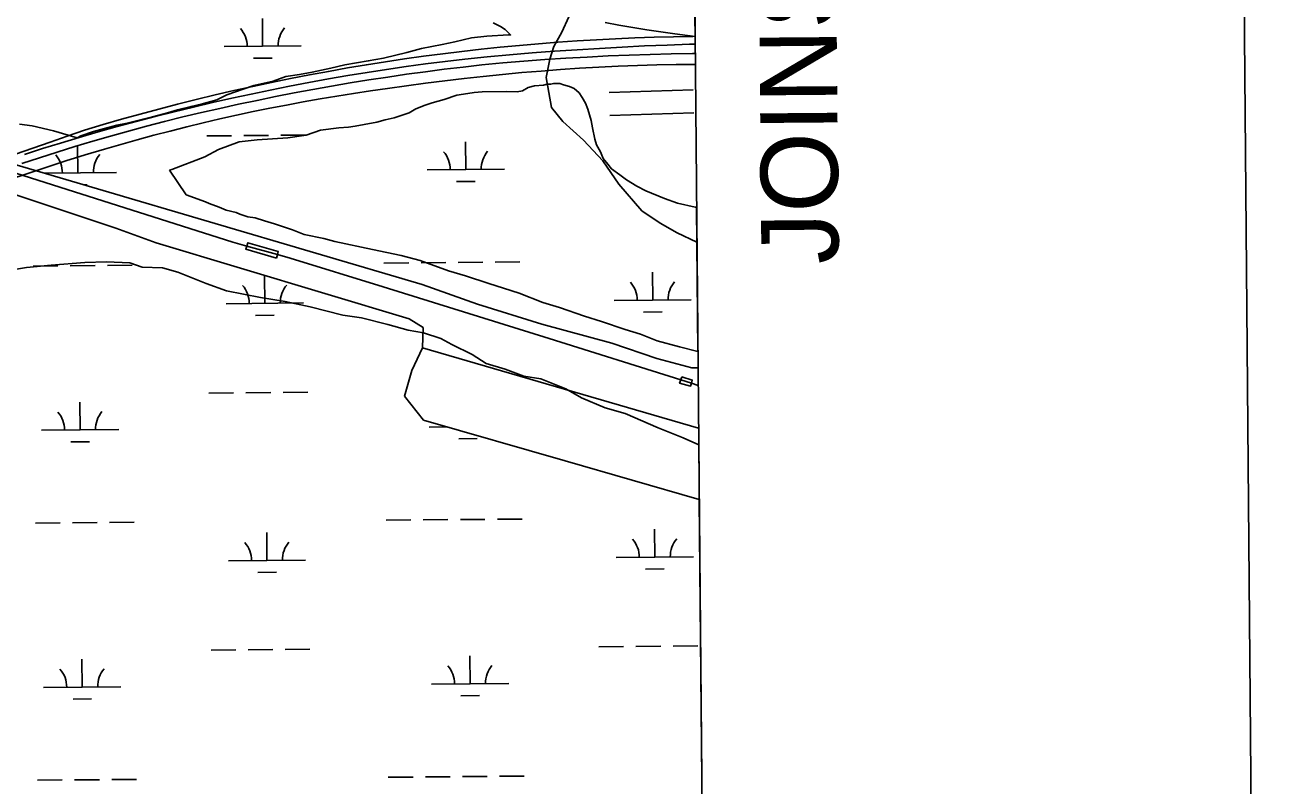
# Model space of a CAD drawing. Extents: x 3568792 to 3606828, y 529143 to 554785.
# Drawn here: x 3601854 to 3603489, y 536452 to 537436 of the extents above; entities that cross this region are included whole.
import ezdxf

# ---------------------------------------------------------------- set-up
doc = ezdxf.new("R2010")
doc.units = 0
for name, color, linetype in [('V-ANNO-SYMB', 7, 'Continuous'), ('V-ANNO-TEXT', 7, 'Continuous'), ('V-BRDG-OTLN', 7, 'Continuous'), ('V-GRID-FRAM', 7, 'Continuous'), ('V-RAIL-TRAK', 7, 'Continuous'), ('V-ROAD-CNTR', 7, 'Continuous'), ('V-SITE-VEGE', 7, 'Continuous'), ('V-TOPO-SHOR', 7, 'Continuous'), ('V-WETL-SWMP', 7, 'Continuous')]:
    doc.layers.add(name, color=color, linetype=linetype)

msp = doc.modelspace()

# ---------------------------------------------------------------- linework, layer by layer
at = {"layer": 'V-ANNO-SYMB'}
msp.add_lwpolyline([(3570406.9, 530358.8), (3603488.9, 530637.9), (3603295.6, 553553.7), (3570213.6, 553274.6), (3570406.9, 530358.8)], dxfattribs=at)
at = {"layer": 'V-BRDG-OTLN'}
for p, q in [((3602720.6, 537448), (3602720.8, 537421.7)), ((3602622.1, 537436.3), (3602604.2, 537439.7)), ((3602622.1, 537436.3), (3602640.1, 537433.2)), ((3602640.1, 537433.2), (3602622.1, 537436.3)), ((3602640.1, 537433.2), (3602658.2, 537430.3)), ((3602658.2, 537430.3), (3602640.1, 537433.2)), ((3602658.2, 537430.3), (3602676.3, 537427.6)), ((3602676.3, 537427.6), (3602658.2, 537430.3)), ((3602676.3, 537427.6), (3602694.4, 537425.2)), ((3602694.4, 537425.2), (3602676.3, 537427.6)), ((3602713.7, 537411.7), (3602684.5, 537410.7)), ((3602684.5, 537410.7), (3602713.7, 537411.7)), ((3602694.4, 537425.2), (3602710.9, 537423.1)), ((3602710.9, 537423.1), (3602694.4, 537425.2)), ((3602710.9, 537423.1), (3602720.8, 537421.7)), ((3602720.8, 537421.7), (3602710.9, 537423.1)), ((3602720.9, 537411.9), (3602713.7, 537411.7)), ((3602713.7, 537411.7), (3602720.9, 537411.9)), ((3602720.8, 537421.7), (3602720.9, 537411.9)), ((3602720.9, 537411.9), (3602721.1, 537385.7)), ((3602451.6, 537395.3), (3602422.6, 537392.5)), ((3602422.6, 537392.5), (3602451.6, 537395.3)), ((3602480.7, 537398), (3602451.6, 537395.3)), ((3602451.6, 537395.3), (3602480.7, 537398)), ((3602509.8, 537400.4), (3602480.7, 537398)), ((3602480.7, 537398), (3602509.8, 537400.4)), ((3602538.9, 537402.6), (3602509.8, 537400.4)), ((3602509.8, 537400.4), (3602538.9, 537402.6)), ((3602568, 537404.6), (3602538.9, 537402.6)), ((3602538.9, 537402.6), (3602568, 537404.6)), ((3602597.1, 537406.4), (3602568, 537404.6)), ((3602568, 537404.6), (3602597.1, 537406.4)), ((3602626.2, 537408.1), (3602597.1, 537406.4)), ((3602597.1, 537406.4), (3602626.2, 537408.1)), ((3602655.4, 537409.5), (3602626.2, 537408.1)), ((3602626.2, 537408.1), (3602655.4, 537409.5)), ((3602684.5, 537410.7), (3602655.4, 537409.5)), ((3602655.4, 537409.5), (3602684.5, 537410.7)), ((3602321.6, 537379.1), (3602296.4, 537375.2)), ((3602296.4, 537375.2), (3602321.6, 537379.1)), ((3602346.8, 537382.8), (3602321.6, 537379.1)), ((3602321.6, 537379.1), (3602346.8, 537382.8)), ((3602372.1, 537386.2), (3602346.8, 537382.8)), ((3602346.8, 537382.8), (3602372.1, 537386.2)), ((3602397.3, 537389.5), (3602372.1, 537386.2)), ((3602372.1, 537386.2), (3602397.3, 537389.5)), ((3602422.6, 537392.5), (3602397.3, 537389.5)), ((3602397.3, 537389.5), (3602422.6, 537392.5)), ((3602571.3, 537380.6), (3602546.4, 537378.9)), ((3602596.3, 537382), (3602571.3, 537380.6)), ((3602621.3, 537383.2), (3602596.3, 537382)), ((3602646.3, 537384.1), (3602621.3, 537383.2)), ((3602671.4, 537384.9), (3602646.3, 537384.1)), ((3602696.4, 537385.4), (3602671.4, 537384.9)), ((3602721.1, 537385.7), (3602696.4, 537385.4)), ((3602246.2, 537366.8), (3602221.1, 537362.2)), ((3602221.1, 537362.2), (3602246.2, 537366.8)), ((3602271.3, 537371.1), (3602246.2, 537366.8)), ((3602246.2, 537366.8), (3602271.3, 537371.1)), ((3602296.4, 537375.2), (3602271.3, 537371.1)), ((3602271.3, 537371.1), (3602296.4, 537375.2)), ((3602396.9, 537364.5), (3602372.1, 537361.3)), ((3602421.8, 537367.5), (3602396.9, 537364.5)), ((3602446.7, 537370.2), (3602421.8, 537367.5)), ((3602471.5, 537372.7), (3602446.7, 537370.2)), ((3602496.5, 537375), (3602471.5, 537372.7)), ((3602521.4, 537377.1), (3602496.5, 537375)), ((3602546.4, 537378.9), (3602521.4, 537377.1)), ((3602146.2, 537347.3), (3602121.3, 537341.9)), ((3602121.3, 537341.9), (3602146.2, 537347.3)), ((3602171.1, 537352.5), (3602146.2, 537347.3)), ((3602146.2, 537347.3), (3602171.1, 537352.5)), ((3602196.1, 537357.5), (3602171.1, 537352.5)), ((3602171.1, 537352.5), (3602196.1, 537357.5)), ((3602221.1, 537362.2), (3602196.1, 537357.5)), ((3602196.1, 537357.5), (3602221.1, 537362.2)), ((3602278.9, 537348), (3602257.2, 537344.6)), ((3602300.7, 537351.3), (3602278.9, 537348)), ((3602322.6, 537354.3), (3602300.7, 537351.3)), ((3602347.3, 537358), (3602322.6, 537354.3)), ((3602372.1, 537361.3), (3602347.3, 537358)), ((3602071.6, 537330.5), (3602046.9, 537324.4)), ((3602046.9, 537324.4), (3602071.6, 537330.5)), ((3602096.4, 537336.3), (3602071.6, 537330.5)), ((3602071.6, 537330.5), (3602096.4, 537336.3)), ((3602121.3, 537341.9), (3602096.4, 537336.3)), ((3602096.4, 537336.3), (3602121.3, 537341.9)), ((3602192.1, 537333.1), (3602170.5, 537328.9)), ((3602213.8, 537337.1), (3602192.1, 537333.1)), ((3602235.5, 537341), (3602213.8, 537337.1)), ((3602257.2, 537344.6), (3602235.5, 537341)), ((3602022.2, 537318.2), (3601997.5, 537311.7)), ((3601997.5, 537311.7), (3602022.2, 537318.2)), ((3602046.9, 537324.4), (3602022.2, 537318.2)), ((3602022.2, 537318.2), (3602046.9, 537324.4)), ((3602105.8, 537315), (3602084.3, 537310)), ((3602127.3, 537319.8), (3602105.8, 537315)), ((3602148.9, 537324.5), (3602127.3, 537319.8)), ((3602170.5, 537328.9), (3602148.9, 537324.5)), ((3601948.4, 537298.2), (3601923.9, 537291.1)), ((3601923.9, 537291.1), (3601948.4, 537298.2)), ((3601972.9, 537305.1), (3601948.4, 537298.2)), ((3601948.4, 537298.2), (3601972.9, 537305.1)), ((3601997.5, 537311.7), (3601972.9, 537305.1)), ((3601972.9, 537305.1), (3601997.5, 537311.7)), ((3602041.5, 537299.4), (3602020.2, 537293.9)), ((3602062.9, 537304.8), (3602041.5, 537299.4)), ((3602084.3, 537310), (3602062.9, 537304.8)), ((3601899.5, 537283.8), (3601876.3, 537276.6)), ((3601876.3, 537276.6), (3601899.5, 537283.8)), ((3601923.9, 537291.1), (3601899.5, 537283.8)), ((3601899.5, 537283.8), (3601923.9, 537291.1)), ((3601977.7, 537282.1), (3601956.5, 537276)), ((3601998.9, 537288.1), (3601977.7, 537282.1)), ((3602020.2, 537293.9), (3601998.9, 537288.1)), ((3601876.3, 537276.6), (3601853.1, 537269.2)), ((3601853.1, 537269.2), (3601876.3, 537276.6)), ((3601931.6, 537268.4), (3601906.7, 537260.7)), ((3601956.5, 537276), (3601931.6, 537268.4)), ((3601881.9, 537252.7), (3601857.2, 537244.5)), ((3601906.7, 537260.7), (3601881.9, 537252.7)), ((3601857.2, 537244.5), (3601832.5, 537236.2))]:
    msp.add_line(p, q, dxfattribs=at)
for points in [[(3601849.4, 537257.3), (3601872.3, 537264.8), (3601895.3, 537272.1), (3601918.3, 537279.2), (3601941.4, 537286.1), (3601964.5, 537292.8), (3601987.7, 537299.3), (3602010.9, 537305.6), (3602034.2, 537311.7), (3602058.1, 537317.6), (3602081.9, 537323.3), (3602105.9, 537328.7), (3602129.9, 537334), (3602153.9, 537339.1), (3602178, 537344), (3602202.1, 537348.7), (3602226.2, 537353.2), (3602250.4, 537357.5), (3602274.6, 537361.6), (3602298.8, 537365.6), (3602323.1, 537369.3), (3602347.4, 537372.8), (3602371.8, 537376.1), (3602396.1, 537379.3), (3602420.5, 537382.2), (3602444.9, 537385), (3602472.1, 537387.5), (3602499.3, 537389.7), (3602526.5, 537391.8), (3602553.7, 537393.6), (3602580.9, 537395.2), (3602608.1, 537396.6), (3602635.4, 537397.7)], [(3602635.4, 537397.7), (3602662.6, 537398.6), (3602689.9, 537399.3), (3602717.2, 537399.7), (3602721, 537399.7)]]:
    msp.add_lwpolyline(points, dxfattribs=at)
for points in [[(3602178.9, 537134.7), (3602139.4, 537146.5), (3602140.6, 537150.6), (3602141.9, 537154.8), (3602181.4, 537143.5), (3602180.3, 537139.5)], [(3602703.6, 536981.3), (3602717.1, 536977.2), (3602716, 536973), (3602715, 536969.3), (3602700.7, 536973.2), (3602702.2, 536977.4)]]:
    msp.add_lwpolyline(points, close=True, dxfattribs=at)
at = {"layer": 'V-GRID-FRAM'}
msp.add_lwpolyline([(3570936, 552713.8), (3602582.8, 552980.8), (3602744.1, 534798.4), (3571081.5, 534531.3), (3570936, 552713.8)], dxfattribs=at)
at = {"layer": 'V-RAIL-TRAK'}
for p, q in [((3602122.6, 537155.7), (3602140.6, 537150.6)), ((3602140.6, 537150.6), (3602180.3, 537139.5)), ((3602702.2, 536977.4), (3602716, 536973))]:
    msp.add_line(p, q, dxfattribs=at)
for points in [[(3600737.3, 537590.8), (3601057.6, 537490.3), (3601472.6, 537358.8), (3601804.8, 537256.6), (3602122.6, 537155.7)], [(3602180.3, 537139.5), (3602196.9, 537134.8), (3602317.3, 537098), (3602532, 537031.1), (3602702.2, 536977.4)], [(3602716, 536973), (3602724.8, 536970.3)]]:
    msp.add_lwpolyline(points, dxfattribs=at)
at = {"layer": 'V-ROAD-CNTR'}
for points in [[(3602609.4, 537349.4), (3602718.2, 537352.9)], [(3602610.3, 537319.4), (3602719.2, 537322.9)]]:
    msp.add_lwpolyline(points, dxfattribs=at)
for centre, radius, start, end in [((3602750.8, 534591.5), 2830.5, 90.6656, 106.8412), ((3603443.2, 532849.9), 4700.7, 108.7682, 117.9973)]:
    msp.add_arc(centre, radius, start, end, dxfattribs=at)
at = {"layer": 'V-SITE-VEGE'}
for p, q in [((3602412.6, 537345.7), (3602426.9, 537348)), ((3602426.9, 537348), (3602435.1, 537349.4)), ((3602435.1, 537349.4), (3602445.3, 537350.2)), ((3602445.3, 537350.2), (3602476.1, 537350.6)), ((3602476.1, 537350.6), (3602490.5, 537350.1)), ((3602490.5, 537350.1), (3602497.3, 537351.6)), ((3602497.3, 537351.6), (3602504.8, 537355.7)), ((3602504.8, 537355.7), (3602513, 537357.9)), ((3602513, 537357.9), (3602524.6, 537358.7)), ((3602524.6, 537358.7), (3602529.4, 537360.1)), ((3602529.4, 537360.1), (3602534.2, 537360.2)), ((3602534.2, 537360.2), (3602537.6, 537360.9)), ((3602537.6, 537360.9), (3602545.8, 537361)), ((3602545.8, 537361), (3602550.6, 537359)), ((3602550.6, 537359), (3602558.2, 537357.1)), ((3602558.2, 537357.1), (3602564.4, 537354.4)), ((3602564.4, 537354.4), (3602570.6, 537349)), ((3602570.6, 537349), (3602574.8, 537342.9)), ((3602359.4, 537328), (3602371.7, 537332.9)), ((3602371.7, 537332.9), (3602380.5, 537335.8)), ((3602380.5, 537335.8), (3602396.2, 537340.1)), ((3602396.2, 537340.1), (3602412.6, 537345.7)), ((3602574.8, 537342.9), (3602579, 537335.4)), ((3602579, 537335.4), (3602581.8, 537327.9)), ((3602309, 537311), (3602319.9, 537313.8)), ((3602319.9, 537313.8), (3602331.5, 537316.7)), ((3602331.5, 537316.7), (3602350.6, 537323.1)), ((3602350.6, 537323.1), (3602359.4, 537328)), ((3602581.8, 537327.9), (3602586.1, 537312.9)), ((3602217.5, 537294.1), (3602235.9, 537300.5)), ((3602235.9, 537300.5), (3602259.8, 537303.5)), ((3602259.8, 537303.5), (3602272.1, 537304.4)), ((3602272.1, 537304.4), (3602281, 537305.8)), ((3602281, 537305.8), (3602292.6, 537308)), ((3602292.6, 537308), (3602309, 537311)), ((3602586.1, 537312.9), (3602588.2, 537303.4)), ((3602588.2, 537303.4), (3602591.1, 537289)), ((3602104.1, 537275.7), (3602130.7, 537285.6)), ((3602130.7, 537285.6), (3602153.9, 537287.9)), ((3602153.9, 537287.9), (3602193.6, 537290.4)), ((3602193.6, 537290.4), (3602217.5, 537294.1)), ((3602591.1, 537289), (3602593.3, 537281.5)), ((3602593.3, 537281.5), (3602598.2, 537272.7)), ((3602043.5, 537249.6), (3602086.5, 537265.9)), ((3602086.5, 537265.9), (3602104.1, 537275.7)), ((3602598.2, 537272.7), (3602601.7, 537263.9)), ((3602040.8, 537248.9), (3602043.5, 537249.6)), ((3602062.4, 537217), (3602040.8, 537248.9)), ((3602601.7, 537263.9), (3602608, 537256.4)), ((3602608, 537256.4), (3602612.8, 537250.3)), ((3602612.8, 537250.3), (3602623.2, 537242.9)), ((3602623.2, 537242.9), (3602632.1, 537236.2)), ((3602632.1, 537236.2), (3602645.2, 537228.1)), ((3602087.2, 537207.7), (3602062.4, 537217)), ((3602645.2, 537228.1), (3602657, 537222.1)), ((3602657, 537222.1), (3602681, 537212.1)), ((3602092, 537205.7), (3602087.2, 537207.7)), ((3602105, 537201.1), (3602092, 537205.7)), ((3602114, 537197.1), (3602105, 537201.1)), ((3602681, 537212.1), (3602698.2, 537206.2)), ((3602698.2, 537206.2), (3602720.8, 537201)), ((3602720.8, 537201), (3602722.8, 537200.8)), ((3602722.8, 537200.8), (3602724.4, 537014.3)), ((3602127, 537193.8), (3602114, 537197.1)), ((3602131.8, 537191.8), (3602127, 537193.8)), ((3602142.1, 537188.5), (3602131.8, 537191.8)), ((3602151.7, 537187.3), (3602142.1, 537188.5)), ((3602163.4, 537183.3), (3602151.7, 537187.3)), ((3602176.4, 537179.4), (3602163.4, 537183.3)), ((3602199.8, 537171.4), (3602176.4, 537179.4)), ((3602214.9, 537165.5), (3602199.8, 537171.4)), ((3602240.3, 537160.3), (3602214.9, 537165.5)), ((3602254.7, 537156.4), (3602240.3, 537160.3)), ((3602303.4, 537146), (3602254.7, 537156.4)), ((3602340.5, 537138.2), (3602303.4, 537146)), ((3602365.2, 537131.7), (3602340.5, 537138.2)), ((3601813.7, 537115.8), (3601855.5, 537123)), ((3601855.5, 537123), (3601887.4, 537126)), ((3601887.4, 537126), (3601931.2, 537129.3)), ((3601931.2, 537129.3), (3601959.2, 537130.1)), ((3601959.2, 537130.1), (3601989.2, 537129)), ((3601989.2, 537129), (3602005.4, 537123.4)), ((3602005.4, 537123.4), (3602031.4, 537122.2)), ((3602031.4, 537122.2), (3602051.5, 537116.8)), ((3602401.6, 537118.4), (3602365.2, 537131.7)), ((3602423.6, 537111.9), (3602401.6, 537118.4)), ((3602051.5, 537116.8), (3602087.9, 537101.9)), ((3602087.9, 537101.9), (3602114.2, 537092.7)), ((3602453.8, 537102), (3602423.6, 537111.9)), ((3602473, 537096), (3602453.8, 537102)), ((3602114.2, 537092.7), (3602158.4, 537084)), ((3602493, 537089.4), (3602473, 537096)), ((3602523.9, 537077.5), (3602493, 537089.4)), ((3602158.4, 537084), (3602190.5, 537078.9)), ((3602190.5, 537078.9), (3602222.7, 537071.9)), ((3602222.7, 537071.9), (3602265, 537061.1)), ((3602545.2, 537070.9), (3602523.9, 537077.5)), ((3602577.5, 537059.7), (3602545.2, 537070.9)), ((3602265, 537061.1), (3602289, 537057.8)), ((3602289, 537057.8), (3602323.3, 537048.9)), ((3602599.5, 537053.1), (3602577.5, 537059.7)), ((3602630.4, 537042.5), (3602599.5, 537053.1)), ((3602323.3, 537048.9), (3602349.5, 537041.6)), ((3602349.5, 537041.6), (3602369.5, 537038.2)), ((3602369.5, 537038.2), (3602391.7, 537030.9)), ((3602650.3, 537036.6), (3602630.4, 537042.5)), ((3602671.6, 537028), (3602650.3, 537036.6)), ((3602391.7, 537030.9), (3602406, 537023.3)), ((3602406, 537023.3), (3602432.3, 537010.1)), ((3602700.4, 537020.1), (3602671.6, 537028)), ((3602724.4, 537014.3), (3602700.4, 537020.1)), ((3602432.3, 537010.1), (3602450.6, 536998.7)), ((3602450.6, 536998.7), (3602474.8, 536991.4)), ((3602474.8, 536991.4), (3602499.1, 536982.1)), ((3602499.1, 536982.1), (3602521.2, 536978.7)), ((3602521.2, 536978.7), (3602553.5, 536965.7)), ((3602553.5, 536965.7), (3602573.8, 536954.3)), ((3602573.8, 536954.3), (3602604.2, 536941.2)), ((3602604.2, 536941.2), (3602630.4, 536934)), ((3602630.4, 536934), (3602672.9, 536915.3)), ((3602672.9, 536915.3), (3602705.3, 536902.2)), ((3602705.3, 536902.2), (3602725.5, 536893.2)), ((3602725.5, 536893.2), (3602744.1, 534798.4))]:
    msp.add_line(p, q, dxfattribs=at)
msp.add_lwpolyline([(3602459.3, 537439.4), (3602469, 537434.7), (3602475.2, 537430.7), (3602482.1, 537423.9), (3602479.4, 537423.9), (3602451.3, 537422.2), (3602431.5, 537419.9), (3602409.7, 537414.8), (3602393.3, 537411.2), (3602366.7, 537406.1), (3602347.6, 537401.1), (3602317.6, 537393.9), (3602297.8, 537390.2), (3602267.7, 537385.1), (3602249.3, 537380.7), (3602225.4, 537375.7), (3602209, 537372.7), (3602191.3, 537369.8), (3602174.9, 537364.1), (3602149.7, 537358.3), (3602136, 537353.4), (3602114.9, 537346.3), (3602102, 537340), (3602081.5, 537334.2), (3602068.6, 537331.3), (3602050.8, 537327), (3602037.9, 537322.8), (3602018.8, 537317.7), (3602006.5, 537314.9), (3601986, 537309.8), (3601972.4, 537306.9), (3601956.7, 537302.6), (3601942.4, 537299), (3601926, 537293.4), (3601921.3, 537290.6), (3601890.4, 537299.8), (3601862.9, 537306.3), (3601846.5, 537308.1)], dxfattribs=at)
at = {"layer": 'V-TOPO-SHOR'}
msp.add_line((3602725.3, 536914.7), (3602368.1, 537018.8), dxfattribs=at)
at = {"layer": 'V-WETL-SWMP'}
for p, q in [((3602161.2, 537409.1), (3602160.9, 537445.1)), ((3602557.3, 537447.2), (3602548.3, 537427.4)), ((3602548.3, 537427.4), (3602538, 537408.8)), ((3602111.2, 537408.7), (3602211.2, 537409.5)), ((3602538, 537408.8), (3602532.9, 537392.3)), ((3602149.3, 537393.6), (3602173.3, 537393.8)), ((3602532.9, 537392.3), (3602527.9, 537368.6)), ((3602527.9, 537368.6), (3602534.9, 537329.8)), ((3601439.8, 537349.6), (3601971.1, 537173.9)), ((3602534.9, 537329.8), (3602549.6, 537311.6)), ((3602549.6, 537311.6), (3602576.3, 537287.5)), ((3601922.1, 537245.2), (3601921.8, 537281.2)), ((3602088.8, 537293.1), (3602120.8, 537293.3)), ((3602136.8, 537293.5), (3602168.8, 537293.7)), ((3602184.8, 537293.9), (3602216.8, 537294.2)), ((3602424, 537249.5), (3602423.7, 537285.5)), ((3602576.3, 537287.5), (3602601.6, 537260.8)), ((3602367.5, 537101), (3601766.9, 537277.9)), ((3602374, 537249), (3602474, 537249.9)), ((3602601.6, 537260.8), (3602622.3, 537230.8)), ((3601879.1, 537244.9), (3601972.1, 537245.7)), ((3602412.1, 537233.9), (3602436.1, 537234.1)), ((3601930.1, 537229.9), (3601934.2, 537229.9)), ((3602622.3, 537230.8), (3602651.7, 537196.3)), ((3602651.7, 537196.3), (3602675.6, 537180.1)), ((3601971.1, 537173.9), (3602023.5, 537154.6)), ((3602675.6, 537180.1), (3602697.5, 537167.8)), ((3602697.5, 537167.8), (3602723.2, 537155.6)), ((3602023.5, 537154.6), (3602350.6, 537056.5)), ((3602723.2, 537155.6), (3602724.6, 536992.8)), ((3601864.3, 537124.7), (3601896.3, 537124.9)), ((3601912.3, 537125.1), (3601944.3, 537125.3)), ((3601960.3, 537125.5), (3601992.3, 537125.7)), ((3602318.2, 537128.5), (3602350.2, 537128.8)), ((3602366.2, 537128.9), (3602398.2, 537129.2)), ((3602414.2, 537129.3), (3602446.2, 537129.6)), ((3602462.2, 537129.7), (3602494.2, 537130)), ((3602164, 537076.4), (3602163.7, 537112.4)), ((3602439.2, 537075.3), (3602367.5, 537101)), ((3602665.9, 537080.7), (3602665.6, 537116.7)), ((3602114, 537076), (3602214, 537076.9)), ((3602522.5, 537049.3), (3602439.2, 537075.3)), ((3602615.9, 537080.3), (3602715.9, 537081.1)), ((3602152.1, 537060.9), (3602176.1, 537061.1)), ((3602350.6, 537056.5), (3602368.8, 537045.3)), ((3602654, 537065.2), (3602678, 537065.4)), ((3602368.8, 537045.3), (3602368.1, 537018.8)), ((3602612.9, 537024.7), (3602522.5, 537049.3)), ((3602671.1, 537004.9), (3602612.9, 537024.7)), ((3602368.1, 537018.8), (3602354.1, 536989.5)), ((3602716.6, 536993), (3602671.1, 537004.9)), ((3602354.1, 536989.5), (3602344.9, 536956.4)), ((3602724.6, 536992.8), (3602716.6, 536993)), ((3602091.6, 536960.4), (3602123.6, 536960.7)), ((3602139.6, 536960.8), (3602171.6, 536961.1)), ((3602187.6, 536961.2), (3602219.6, 536961.5)), ((3602344.9, 536956.4), (3602369.2, 536925.1)), ((3601924.9, 536912.6), (3601924.6, 536948.6)), ((3602369.2, 536925.1), (3602552.6, 536872.7)), ((3601874.9, 536912.1), (3601974.9, 536913)), ((3602376.8, 536916.4), (3602399.3, 536916.6)), ((3601913, 536897), (3601937, 536897.2)), ((3602414.9, 536901.3), (3602438.9, 536901.5)), ((3602552.6, 536872.7), (3602726.1, 536822.5)), ((3602726.1, 536822.5), (3602731, 536273.9)), ((3601867.1, 536792), (3601899.1, 536792.3)), ((3601915.1, 536792.4), (3601947.1, 536792.7)), ((3601963.1, 536792.8), (3601995.1, 536793.1)), ((3602321, 536795.8), (3602353, 536796.1)), ((3602369, 536796.2), (3602401, 536796.5)), ((3602417, 536796.6), (3602448.9, 536796.9)), ((3602464.9, 536797), (3602496.9, 536797.3)), ((3602166.8, 536743.8), (3602166.5, 536779.8)), ((3602668.7, 536748), (3602668.4, 536784)), ((3602116.8, 536743.4), (3602216.8, 536744.2)), ((3602618.7, 536747.6), (3602718.7, 536748.4)), ((3602154.9, 536728.2), (3602178.9, 536728.5)), ((3602656.8, 536732.5), (3602680.8, 536732.7)), ((3602094.4, 536627.7), (3602126.4, 536628)), ((3602142.4, 536628.1), (3602174.4, 536628.4)), ((3602190.4, 536628.5), (3602222.4, 536628.8)), ((3602596.3, 536632), (3602628.3, 536632.2)), ((3602644.3, 536632.4), (3602676.3, 536632.6)), ((3602692.3, 536632.8), (3602724.2, 536633)), ((3601927.7, 536579.9), (3601927.4, 536615.9)), ((3602429.6, 536584.1), (3602429.3, 536620.1)), ((3601877.7, 536579.5), (3601977.7, 536580.3)), ((3602379.6, 536583.7), (3602479.6, 536584.6)), ((3601915.8, 536564.4), (3601939.8, 536564.6)), ((3602417.7, 536568.6), (3602441.7, 536568.8)), ((3602323.8, 536463.2), (3602355.8, 536463.4)), ((3602371.8, 536463.6), (3602403.8, 536463.8)), ((3602419.8, 536464), (3602451.8, 536464.2)), ((3602467.8, 536464.4), (3602499.8, 536464.6)), ((3601869.9, 536459.3), (3601901.9, 536459.6)), ((3601917.9, 536459.7), (3601949.9, 536460)), ((3601965.9, 536460.1), (3601997.9, 536460.4))]:
    msp.add_line(p, q, dxfattribs=at)
for centre, start, end in [((3602105.9, 537409.1), 359.7115, 41.2552), ((3602216.4, 537410.1), 139.7115, 181.2552), ((3601866.9, 537245.2), 359.7115, 41.2552), ((3601977.3, 537246.2), 139.7115, 181.2552), ((3602368.7, 537249.5), 359.7115, 41.2552), ((3602479.2, 537250.4), 139.7115, 181.2552), ((3602610.6, 537080.7), 359.7115, 41.2552), ((3602721.1, 537081.6), 139.7115, 181.2552), ((3602108.7, 537076.5), 359.7115, 41.2552), ((3602219.2, 537077.4), 139.7115, 181.2552), ((3601869.6, 536912.6), 359.7115, 41.2552), ((3601980.1, 536913.5), 139.7115, 181.2552), ((3602111.6, 536743.8), 359.7115, 41.2552), ((3602222, 536744.7), 139.7115, 181.2552), ((3602613.4, 536748), 359.7115, 41.2552), ((3602723.9, 536749), 139.7115, 181.2552), ((3601872.5, 536579.9), 359.7115, 41.2552), ((3601982.9, 536580.8), 139.7115, 181.2552), ((3602374.3, 536584.1), 359.7115, 41.2552), ((3602484.8, 536585.1), 139.7115, 181.2552)]:
    msp.add_arc(centre, 35.2, start, end, dxfattribs=at)

# ---------------------------------------------------------------- texts
at = {"layer": 'V-ANNO-TEXT'}
msp.add_text('JOINS SHEET 48', height=100, rotation=90.4834, dxfattribs=at).set_placement((3602906.6, 537127.4))

doc.saveas('drawing.dxf')
